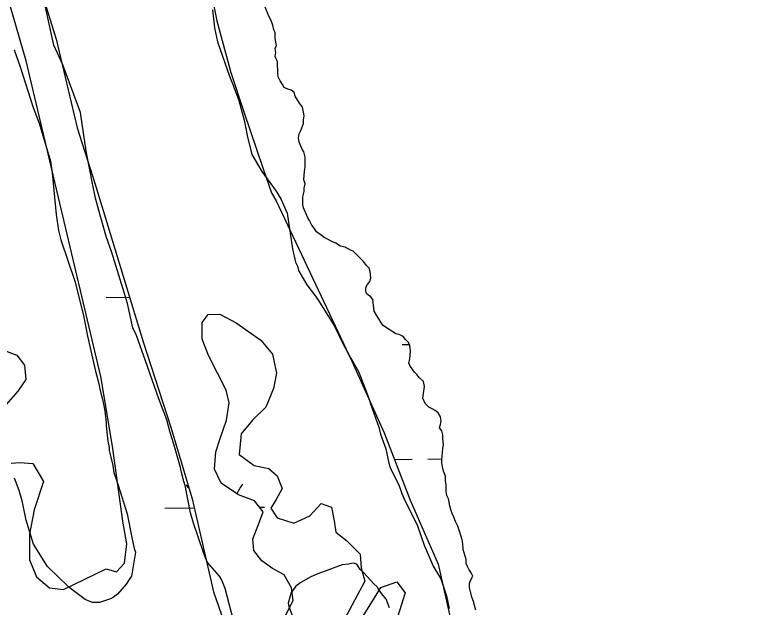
# Model space of a CAD drawing. Extents: x 3683613 to 3738215, y 469626 to 495384.
# Drawn here: x 3716943 to 3717678, y 480796 to 481391 of the extents above; entities that cross this region are included whole.
import ezdxf

# ---------------------------------------------------------------- set-up
doc = ezdxf.new("R2010")
doc.units = 0
for name, color, linetype in [('V-GRID-MAJR', 7, 'Continuous'), ('V-SITE-VEGE', 7, 'Continuous'), ('V-TOPO-SHOR', 7, 'Continuous'), ('V-WETL-SWMP', 7, 'Continuous')]:
    doc.layers.add(name, color=color, linetype=linetype)

msp = doc.modelspace()

# ---------------------------------------------------------------- linework, layer by layer
at = {"layer": 'V-GRID-MAJR'}
msp.add_spline([(3687787.44, 481100.81), (3693072.33, 481160.39), (3698357.21, 481220.73), (3703642.09, 481281.84), (3708926.96, 481343.72), (3714211.81, 481406.37), (3719496.66, 481469.79)], degree=3, dxfattribs=at)
at = {"layer": 'V-SITE-VEGE'}
for points in [[(3717162.46, 480783.64), (3717154.66, 480814.65), (3717151.1, 480822.83), (3717148.73, 480826.91), (3717136.94, 480840.32), (3717135.16, 480844.41), (3717132.78, 480850.84), (3717122.65, 480880.07), (3717119.66, 480890.6), (3717114.23, 480918.1), (3717113.04, 480922.2), (3717110.65, 480930.97), (3717109.44, 480936.23), (3717102.87, 480959.63), (3717099.28, 480971.32), (3717095.69, 480984.19), (3717087.96, 481005.23), (3717074.27, 481043.23), (3717065.33, 481068.96), (3717061.77, 481076.55), (3717056.36, 481101.12), (3717053.37, 481111.07), (3717040.24, 481153.17), (3717038.46, 481157.84), (3717034.88, 481168.37), (3717027.11, 481195.86), (3717024.11, 481206.97), (3717021.1, 481221.6), (3717015.07, 481252.61), (3717012.64, 481267.83), (3717008.98, 481293), (3716991.12, 481340.93), (3716982.22, 481360.79), (3716972, 481407.02)], [(3717141.95, 481396.28), (3717143.8, 481378.13), (3717146.82, 481364.09), (3717158.73, 481329.59), (3717162.89, 481319.66), (3717168.24, 481305.04), (3717173.63, 481285.16), (3717175.44, 481276.97), (3717176.65, 481269.94), (3717181.45, 481250.64), (3717191.5, 481233.71), (3717205.68, 481213.87), (3717210.99, 481205.7), (3717216.93, 481191.68), (3717222.41, 481155.97), (3717225.42, 481142.52), (3717227.2, 481138.43), (3717228.39, 481134.33), (3717236.68, 481119.74), (3717244.35, 481109.82), (3717248.48, 481103.99), (3717264.45, 481078.3), (3717272.75, 481060.78), (3717277.49, 481052.02), (3717279.27, 481048.51), (3717283.4, 481042.09), (3717288.73, 481032.75), (3717290.52, 481027.49), (3717299.44, 481004.69), (3717300.63, 481000.02), (3717308.97, 480976.63), (3717310.77, 480969.61), (3717314.93, 480958.5), (3717316.12, 480955), (3717319.14, 480940.37), (3717320.93, 480935.1), (3717329.22, 480918.75), (3717332.2, 480909.98), (3717335.17, 480902.97), (3717347.61, 480878.44), (3717351.78, 480866.74), (3717354.76, 480857.98), (3717363.67, 480836.94), (3717371.36, 480824.09), (3717377.31, 480807.14), (3717379.73, 480794.27)], [(3716942.42, 481355.88), (3716948.37, 481338.93), (3716961.5, 481297.99), (3716967.45, 481282.21), (3716978.79, 481244.2), (3716980.62, 481232.5), (3716984.38, 481190.34), (3716986.81, 481174.54), (3716989.21, 481165.18), (3717003.51, 481122.49), (3717012.5, 481087.4), (3717016.13, 481068.09), (3717022.14, 481041.76), (3717023.94, 481032.98), (3717027.53, 481020.7), (3717028.14, 481016.61), (3717031.74, 481001.4), (3717033.55, 480993.21), (3717034.79, 480981.5), (3717034.81, 480977.98), (3717036.65, 480962.76), (3717037.86, 480956.33), (3717037.88, 480953.39), (3717039.68, 480946.38), (3717041.48, 480938.19), (3717042.69, 480931.16), (3717045.08, 480923.56), (3717046.87, 480918.3), (3717055.82, 480889.65), (3717060.64, 480865.66), (3717063.05, 480854.54), (3717064.24, 480851.03)], [(3717064.24, 480851.03), (3717060.28, 480826.99), (3717058.54, 480824.64), (3717055.05, 480818.76), (3717046.33, 480808.75), (3717042.24, 480805.8), (3717039.32, 480804.02), (3717028.21, 480800.45), (3717021.18, 480800.4), (3717013.55, 480803.29), (3716997.66, 480815.5), (3716985.29, 480827.73), (3716978.23, 480834.14), (3716975.87, 480836.46), (3716961.68, 480859.23), (3716954.51, 480883.21), (3716951.5, 480897.83), (3716950.3, 480902.51), (3716947.31, 480913.04), (3716942.55, 480925.31)], [(3717319.97, 480795.09), (3717316.41, 480803.86), (3717312.28, 480809.11), (3717308.74, 480813.78), (3717307.55, 480816.11), (3717304.02, 480819.02), (3717294, 480830.09), (3717290.46, 480833.59), (3717286.92, 480838.84), (3717283.4, 480839.99), (3717278.71, 480838.79), (3717272.27, 480838.17), (3717247.72, 480829.24), (3717240.71, 480826.27), (3717230.79, 480820.36), (3717225.54, 480816.81), (3717220.89, 480810.34), (3717218.02, 480799.78), (3717218.62, 480796.27), (3717230.52, 480764.7)]]:
    msp.add_lwpolyline(points, dxfattribs=at)
at = {"layer": 'V-TOPO-SHOR'}
for p, q in [((3717201.25, 481384.42), (3717197.69, 481391.43)), ((3717202.44, 481380.91), (3717201.25, 481384.42)), ((3717203.64, 481376.23), (3717202.44, 481380.91)), ((3717204.83, 481373.31), (3717203.64, 481376.23)), ((3717204.86, 481367.45), (3717204.83, 481373.31)), ((3717206.07, 481360.43), (3717204.86, 481367.45)), ((3717204.92, 481357.49), (3717206.07, 481360.43)), ((3717205.53, 481353.4), (3717204.92, 481357.49)), ((3717204.97, 481349.29), (3717205.53, 481353.4)), ((3717207.34, 481344.03), (3717204.97, 481349.29)), ((3717207.41, 481332.32), (3717207.34, 481344.03)), ((3717208.01, 481328.81), (3717207.41, 481332.32)), ((3717209.79, 481324.72), (3717208.01, 481328.81)), ((3717212.16, 481321.22), (3717209.79, 481324.72)), ((3717213.93, 481318.3), (3717212.16, 481321.22)), ((3717217.46, 481316.56), (3717213.93, 481318.3)), ((3717220.98, 481315.41), (3717217.46, 481316.56)), ((3717223.92, 481313.08), (3717220.98, 481315.41)), ((3717225.11, 481309.57), (3717223.92, 481313.08)), ((3717229.25, 481302.57), (3717225.11, 481309.57)), ((3717232.21, 481298.49), (3717229.25, 481302.57)), ((3717233.41, 481293.22), (3717232.21, 481298.49)), ((3717234.01, 481289.71), (3717233.41, 481293.22)), ((3717233.45, 481285.6), (3717234.01, 481289.71)), ((3717230.58, 481275.04), (3717233.47, 481282.09)), ((3717233.47, 481282.09), (3717233.45, 481285.6)), ((3717228.85, 481271.52), (3717230.58, 481275.04)), ((3717228.28, 481267.41), (3717228.85, 481271.52)), ((3717228.89, 481263.32), (3717228.28, 481267.41)), ((3717231.86, 481256.31), (3717228.89, 481263.32)), ((3717233.64, 481253.39), (3717231.86, 481256.31)), ((3717234.84, 481248.12), (3717233.64, 481253.39)), ((3717234.9, 481238.16), (3717234.84, 481248.12)), ((3717234.33, 481234.06), (3717234.9, 481238.16)), ((3717233.8, 481225.27), (3717234.33, 481234.06)), ((3717234.99, 481221.17), (3717233.8, 481225.27)), ((3717233.85, 481217.07), (3717234.99, 481221.17)), ((3717233.87, 481213.55), (3717233.85, 481217.07)), ((3717232.72, 481208.27), (3717233.87, 481213.55)), ((3717232.77, 481200.66), (3717232.72, 481208.27)), ((3717233.37, 481197.15), (3717232.77, 481200.66)), ((3717237.53, 481187.21), (3717233.37, 481197.15)), ((3717239.31, 481184.29), (3717237.53, 481187.21)), ((3717241.68, 481179.62), (3717239.31, 481184.29)), ((3717244.04, 481176.7), (3717241.68, 481179.62)), ((3717246.4, 481173.2), (3717244.04, 481176.7)), ((3717251.11, 481169.72), (3717246.4, 481173.2)), ((3717254.05, 481167.39), (3717251.11, 481169.72)), ((3717257.57, 481165.65), (3717254.05, 481167.39)), ((3717261.69, 481163.33), (3717257.57, 481165.65)), ((3717265.8, 481161.6), (3717261.69, 481163.33)), ((3717270.5, 481158.7), (3717265.8, 481161.6)), ((3717275.19, 481157.55), (3717270.5, 481158.7)), ((3717280.48, 481154.65), (3717275.19, 481157.55)), ((3717283.42, 481153.5), (3717280.48, 481154.65)), ((3717293.43, 481143.6), (3717283.42, 481153.5)), ((3717296.98, 481138.93), (3717293.43, 481143.6)), ((3717299.33, 481136.6), (3717296.98, 481138.93)), ((3717300.52, 481133.09), (3717299.33, 481136.6)), ((3717301.15, 481126.65), (3717300.52, 481133.09)), ((3717295.93, 481117.25), (3717297.67, 481120.19)), ((3717297.67, 481120.19), (3717300, 481123.13)), ((3717300, 481123.13), (3717301.15, 481126.65)), ((3717295.95, 481113.15), (3717295.93, 481117.25)), ((3717297.14, 481110.23), (3717295.95, 481113.15)), ((3717300.67, 481107.91), (3717297.14, 481110.23)), ((3717303.03, 481104.99), (3717300.67, 481107.91)), ((3717304.27, 481093.28), (3717303.03, 481104.99)), ((3717306.63, 481089.19), (3717304.27, 481093.28)), ((3717309, 481085.69), (3717306.63, 481089.19)), ((3717311.36, 481081.61), (3717309, 481085.69)), ((3717313.72, 481078.69), (3717311.36, 481081.61)), ((3717326.07, 481070.56), (3717313.72, 481078.69)), ((3717329.59, 481069.99), (3717326.07, 481070.56)), ((3717333.7, 481067.68), (3717329.59, 481069.99)), ((3717336.06, 481064.76), (3717333.7, 481067.68)), ((3717339.01, 481061.85), (3717336.06, 481064.76)), ((3717340.2, 481058.93), (3717339.01, 481061.85)), ((3717340.82, 481053.07), (3717340.2, 481058.93)), ((3717340.28, 481045.45), (3717340.82, 481053.07)), ((3717339.13, 481040.76), (3717340.28, 481045.45)), ((3717340.91, 481037.84), (3717339.13, 481040.76)), ((3717345.04, 481032.01), (3717340.91, 481037.84)), ((3717347.4, 481029.68), (3717345.04, 481032.01)), ((3717349.76, 481026.76), (3717347.4, 481029.68)), ((3717353.88, 481022.68), (3717349.76, 481026.76)), ((3717353.39, 481005.69), (3717355.08, 481017.42)), ((3717355.08, 481017.42), (3717353.88, 481022.68)), ((3717355.77, 481000.43), (3717353.39, 481005.69)), ((3717359.3, 480996.94), (3717355.77, 481000.43)), ((3717362.83, 480995.2), (3717359.3, 480996.94)), ((3717365.77, 480993.46), (3717362.83, 480995.2)), ((3717368.71, 480991.14), (3717365.77, 480993.46)), ((3717371.07, 480987.05), (3717368.71, 480991.14)), ((3717371.68, 480982.95), (3717371.07, 480987.05)), ((3717371.12, 480979.43), (3717371.68, 480982.95)), ((3717369.97, 480975.91), (3717371.12, 480979.43)), ((3717372.33, 480973), (3717369.97, 480975.91)), ((3717373.52, 480968.9), (3717372.33, 480973)), ((3717373.54, 480965.39), (3717373.52, 480968.9)), ((3717374.17, 480958.95), (3717373.54, 480965.39)), ((3717373.6, 480955.43), (3717374.17, 480958.95)), ((3717373.04, 480950.74), (3717373.6, 480955.43)), ((3717372.49, 480944.29), (3717373.04, 480950.74)), ((3717372.51, 480940.78), (3717372.49, 480944.29)), ((3717373.12, 480936.68), (3717372.51, 480940.78)), ((3717374.32, 480932.59), (3717373.12, 480936.68)), ((3717376.1, 480927.33), (3717374.32, 480932.59)), ((3717376.13, 480923.23), (3717376.1, 480927.33)), ((3717376.74, 480918.54), (3717376.13, 480923.23)), ((3717376.78, 480912.1), (3717376.74, 480918.54)), ((3717377.39, 480908), (3717376.78, 480912.1)), ((3717379.17, 480904.5), (3717377.39, 480908)), ((3717380.38, 480897.47), (3717379.17, 480904.5)), ((3717381.57, 480893.97), (3717380.38, 480897.47)), ((3717382.76, 480889.87), (3717381.57, 480893.97)), ((3717384.54, 480886.37), (3717382.76, 480889.87)), ((3717386.33, 480881.69), (3717384.54, 480886.37)), ((3717388.7, 480877.02), (3717386.33, 480881.69)), ((3717390.49, 480871.17), (3717388.7, 480877.02)), ((3717391.68, 480867.66), (3717390.49, 480871.17)), ((3717392.87, 480863.57), (3717391.68, 480867.66)), ((3717393.48, 480859.47), (3717392.87, 480863.57)), ((3717394.1, 480853.62), (3717393.48, 480859.47)), ((3717397.09, 480843.68), (3717394.1, 480853.62)), ((3717397.11, 480839.58), (3717397.09, 480843.68)), ((3717398.3, 480836.65), (3717397.11, 480839.58)), ((3717400.08, 480833.15), (3717398.3, 480836.65)), ((3717401.85, 480830.23), (3717400.08, 480833.15)), ((3717401.31, 480822.61), (3717403.63, 480826.73)), ((3717403.63, 480826.73), (3717401.85, 480830.23)), ((3717400.16, 480819.68), (3717401.31, 480822.61)), ((3717400.18, 480815.58), (3717400.16, 480819.68)), ((3717402.58, 480805.63), (3717400.18, 480815.58)), ((3717404.36, 480801.54), (3717402.58, 480805.63)), ((3717405.56, 480796.28), (3717404.36, 480801.54)), ((3717406.75, 480792.77), (3717405.56, 480796.28))]:
    msp.add_line(p, q, dxfattribs=at)
at = {"layer": 'V-WETL-SWMP'}
for p, q in [((3717133.31, 481451.38), (3717146, 481385.19)), ((3717197.69, 481391.43), (3717194.72, 481399.03)), ((3717146, 481385.19), (3717160.08, 481333.38)), ((3717201.25, 481384.42), (3717197.69, 481391.43)), ((3717202.44, 481380.91), (3717201.25, 481384.42)), ((3717203.64, 481376.23), (3717202.44, 481380.91)), ((3717204.83, 481373.31), (3717203.64, 481376.23)), ((3717204.86, 481367.45), (3717204.83, 481373.31)), ((3717206.07, 481360.43), (3717204.86, 481367.45)), ((3717204.92, 481357.49), (3717206.07, 481360.43)), ((3717205.53, 481353.4), (3717204.92, 481357.49)), ((3717204.97, 481349.29), (3717205.53, 481353.4)), ((3717207.34, 481344.03), (3717204.97, 481349.29)), ((3717207.41, 481332.32), (3717207.34, 481344.03)), ((3717160.08, 481333.38), (3717173.21, 481293.58)), ((3717208.01, 481328.81), (3717207.41, 481332.32)), ((3717209.79, 481324.72), (3717208.01, 481328.81)), ((3717212.16, 481321.22), (3717209.79, 481324.72)), ((3717213.93, 481318.3), (3717212.16, 481321.22)), ((3717217.46, 481316.56), (3717213.93, 481318.3)), ((3717220.98, 481315.41), (3717217.46, 481316.56)), ((3717223.92, 481313.08), (3717220.98, 481315.41)), ((3717225.11, 481309.57), (3717223.92, 481313.08)), ((3717229.25, 481302.57), (3717225.11, 481309.57)), ((3717232.21, 481298.49), (3717229.25, 481302.57)), ((3717233.41, 481293.22), (3717232.21, 481298.49)), ((3717173.21, 481293.58), (3717192.6, 481236.23)), ((3717234.01, 481289.71), (3717233.41, 481293.22)), ((3717233.45, 481285.6), (3717234.01, 481289.71)), ((3717230.58, 481275.04), (3717233.47, 481282.09)), ((3717233.47, 481282.09), (3717233.45, 481285.6)), ((3717228.85, 481271.52), (3717230.58, 481275.04)), ((3717228.28, 481267.41), (3717228.85, 481271.52)), ((3717228.89, 481263.32), (3717228.28, 481267.41)), ((3717231.86, 481256.31), (3717228.89, 481263.32)), ((3717233.64, 481253.39), (3717231.86, 481256.31)), ((3717234.84, 481248.12), (3717233.64, 481253.39)), ((3717234.9, 481238.16), (3717234.84, 481248.12)), ((3717234.33, 481234.06), (3717234.9, 481238.16)), ((3717192.6, 481236.23), (3717201.24, 481212.24)), ((3717233.8, 481225.27), (3717234.33, 481234.06)), ((3717234.99, 481221.17), (3717233.8, 481225.27)), ((3717233.85, 481217.07), (3717234.99, 481221.17)), ((3717233.87, 481213.55), (3717233.85, 481217.07)), ((3717201.24, 481212.24), (3717205.68, 481204.35)), ((3717232.72, 481208.27), (3717233.87, 481213.55)), ((3717205.68, 481204.35), (3717281.95, 481042.96)), ((3717232.77, 481200.66), (3717232.72, 481208.27)), ((3717233.37, 481197.15), (3717232.77, 481200.66)), ((3717237.53, 481187.21), (3717233.37, 481197.15)), ((3717239.31, 481184.29), (3717237.53, 481187.21)), ((3717241.68, 481179.62), (3717239.31, 481184.29)), ((3717244.04, 481176.7), (3717241.68, 481179.62)), ((3717246.4, 481173.2), (3717244.04, 481176.7)), ((3717251.11, 481169.72), (3717246.4, 481173.2)), ((3717254.05, 481167.39), (3717251.11, 481169.72)), ((3717257.57, 481165.65), (3717254.05, 481167.39)), ((3717261.69, 481163.33), (3717257.57, 481165.65)), ((3717265.8, 481161.6), (3717261.69, 481163.33)), ((3717270.5, 481158.7), (3717265.8, 481161.6)), ((3717275.19, 481157.55), (3717270.5, 481158.7)), ((3717280.48, 481154.65), (3717275.19, 481157.55)), ((3717283.42, 481153.5), (3717280.48, 481154.65)), ((3717293.43, 481143.6), (3717283.42, 481153.5)), ((3717296.98, 481138.93), (3717293.43, 481143.6)), ((3717299.33, 481136.6), (3717296.98, 481138.93)), ((3717300.52, 481133.09), (3717299.33, 481136.6)), ((3717301.15, 481126.65), (3717300.52, 481133.09)), ((3717295.93, 481117.25), (3717297.67, 481120.19)), ((3717297.67, 481120.19), (3717300, 481123.13)), ((3717300, 481123.13), (3717301.15, 481126.65)), ((3717295.95, 481113.15), (3717295.93, 481117.25)), ((3717297.14, 481110.23), (3717295.95, 481113.15)), ((3717034.68, 481107.05), (3717058.35, 481107.33)), ((3717300.67, 481107.91), (3717297.14, 481110.23)), ((3717303.03, 481104.99), (3717300.67, 481107.91)), ((3717304.27, 481093.28), (3717303.03, 481104.99)), ((3717306.63, 481089.19), (3717304.27, 481093.28)), ((3717309, 481085.69), (3717306.63, 481089.19)), ((3717311.36, 481081.61), (3717309, 481085.69)), ((3717313.72, 481078.69), (3717311.36, 481081.61)), ((3717326.07, 481070.56), (3717313.72, 481078.69)), ((3717329.59, 481069.99), (3717326.07, 481070.56)), ((3717333.7, 481067.68), (3717329.59, 481069.99)), ((3717336.06, 481064.76), (3717333.7, 481067.68)), ((3717339.01, 481061.85), (3717336.06, 481064.76)), ((3717340.2, 481058.93), (3717339.01, 481061.85)), ((3717332.55, 481059.77), (3717339.82, 481059.86)), ((3717340.82, 481053.07), (3717340.2, 481058.93)), ((3717340.28, 481045.45), (3717340.82, 481053.07)), ((3717281.95, 481042.96), (3717314.33, 480971.02)), ((3717339.13, 481040.76), (3717340.28, 481045.45)), ((3717340.91, 481037.84), (3717339.13, 481040.76)), ((3717345.04, 481032.01), (3717340.91, 481037.84)), ((3717347.4, 481029.68), (3717345.04, 481032.01)), ((3717349.76, 481026.76), (3717347.4, 481029.68)), ((3717353.88, 481022.68), (3717349.76, 481026.76)), ((3717353.39, 481005.69), (3717355.08, 481017.42)), ((3717355.08, 481017.42), (3717353.88, 481022.68)), ((3717355.77, 481000.43), (3717353.39, 481005.69)), ((3717359.3, 480996.94), (3717355.77, 481000.43)), ((3717362.83, 480995.2), (3717359.3, 480996.94)), ((3717365.77, 480993.46), (3717362.83, 480995.2)), ((3717368.71, 480991.14), (3717365.77, 480993.46)), ((3717371.07, 480987.05), (3717368.71, 480991.14)), ((3717371.68, 480982.95), (3717371.07, 480987.05)), ((3717371.12, 480979.43), (3717371.68, 480982.95)), ((3717369.97, 480975.91), (3717371.12, 480979.43)), ((3717372.33, 480973), (3717369.97, 480975.91)), ((3717314.33, 480971.02), (3717340.52, 480903.16)), ((3717373.52, 480968.9), (3717372.33, 480973)), ((3717373.54, 480965.39), (3717373.52, 480968.9)), ((3717374.17, 480958.95), (3717373.54, 480965.39)), ((3717373.6, 480955.43), (3717374.17, 480958.95)), ((3717373.04, 480950.74), (3717373.6, 480955.43)), ((3717324.66, 480944.24), (3717342.49, 480944.45)), ((3717358.49, 480944.63), (3717372.54, 480944.8)), ((3717372.49, 480944.29), (3717373.04, 480950.74)), ((3717372.51, 480940.78), (3717372.49, 480944.29)), ((3717373.12, 480936.68), (3717372.51, 480940.78)), ((3717374.32, 480932.59), (3717373.12, 480936.68)), ((3717376.1, 480927.33), (3717374.32, 480932.59)), ((3717376.13, 480923.23), (3717376.1, 480927.33)), ((3717376.74, 480918.54), (3717376.13, 480923.23)), ((3717376.78, 480912.1), (3717376.74, 480918.54)), ((3717377.39, 480908), (3717376.78, 480912.1)), ((3717379.17, 480904.5), (3717377.39, 480908)), ((3717340.52, 480903.16), (3717368.74, 480839.11)), ((3717380.38, 480897.47), (3717379.17, 480904.5)), ((3717093.99, 480895.12), (3717123.34, 480895.47)), ((3717189.12, 480896.23), (3717193.98, 480896.29)), ((3717381.57, 480893.97), (3717380.38, 480897.47)), ((3717382.76, 480889.87), (3717381.57, 480893.97)), ((3717384.54, 480886.37), (3717382.76, 480889.87)), ((3717386.33, 480881.69), (3717384.54, 480886.37)), ((3717388.7, 480877.02), (3717386.33, 480881.69)), ((3717390.49, 480871.17), (3717388.7, 480877.02)), ((3717391.68, 480867.66), (3717390.49, 480871.17)), ((3717392.87, 480863.57), (3717391.68, 480867.66)), ((3717393.48, 480859.47), (3717392.87, 480863.57)), ((3717394.1, 480853.62), (3717393.48, 480859.47)), ((3717397.09, 480843.68), (3717394.1, 480853.62)), ((3717397.11, 480839.58), (3717397.09, 480843.68)), ((3717368.74, 480839.11), (3717386.18, 480762.11)), ((3717398.3, 480836.65), (3717397.11, 480839.58)), ((3717400.08, 480833.15), (3717398.3, 480836.65)), ((3717401.85, 480830.23), (3717400.08, 480833.15)), ((3717401.31, 480822.61), (3717403.63, 480826.73)), ((3717403.63, 480826.73), (3717401.85, 480830.23)), ((3717400.16, 480819.68), (3717401.31, 480822.61)), ((3717400.18, 480815.58), (3717400.16, 480819.68)), ((3717402.58, 480805.63), (3717400.18, 480815.58)), ((3717404.36, 480801.54), (3717402.58, 480805.63)), ((3717405.56, 480796.28), (3717404.36, 480801.54)), ((3717406.75, 480792.77), (3717405.56, 480796.28))]:
    msp.add_line(p, q, dxfattribs=at)
for points in [[(3716939.25, 480940.57), (3716948.12, 480941.21), (3716961.15, 480940.1), (3716971.75, 480921.97), (3716962.45, 480893.66), (3716957.56, 480869.22), (3716957.71, 480843.48), (3716964.76, 480826.07), (3716977.99, 480815.05), (3716991.76, 480813.65), (3717023.92, 480828.77), (3717034.98, 480834.31), (3717045.21, 480831.41), (3717053.15, 480840.04), (3717055.55, 480859.43), (3717051.72, 480882.04), (3717041.23, 480957.73), (3717029.58, 481027.63), (3716954.23, 481345.11), (3716864.13, 481654.82)], [(3716926.52, 481559.16), (3716955.34, 481460.95), (3716984.43, 481366.74), (3717005.66, 481277.51), (3717023.43, 481222.13), (3717071.99, 481062.49), (3717099.85, 480976.7), (3717121.27, 480904.49), (3717142.67, 480811.26), (3717152.75, 480782.32)], [(3717215.14, 480787.42), (3717223.05, 480802.4), (3717221.35, 480815.27), (3717213.87, 480828.39), (3717202.15, 480834.68), (3717191.45, 480842.31), (3717183.26, 480852.77), (3717182.3, 480864.3), (3717188.14, 480878.69), (3717192.65, 480891.58), (3717184.15, 480902.78), (3717167.85, 480908.75), (3717150.62, 480920.34), (3717143.88, 480934.35), (3717145.26, 480951.96), (3717149.47, 480965.3), (3717155.88, 480983.83), (3717158.59, 481001.01), (3717155.56, 481013.86), (3717138.2, 481047.93), (3717131.44, 481065.2), (3717131.49, 481081.77), (3717137.51, 481090.09), (3717149.05, 481090.16), (3717165.67, 481081.52), (3717190.33, 481064.06), (3717202.24, 481049.93), (3717206.05, 481030.87), (3717203.18, 481015.47), (3717195.6, 480996.93), (3717182.06, 480983.68), (3717170.6, 480970.01), (3717168.5, 480949.14), (3717183.65, 480938.13), (3717198.32, 480935.26), (3717206.94, 480927.76), (3717211.75, 480915.07), (3717205.75, 480904.08), (3717200.32, 480895.18), (3717206.89, 480885.6), (3717223.49, 480880.22), (3717239.72, 480887.42), (3717251.18, 480900.06), (3717261.41, 480896.12), (3717264.3, 480882.67), (3717266, 480871.29), (3717276.7, 480862.78), (3717290.24, 480848.95), (3717291.5, 480835.2), (3717294.98, 480821.75), (3717274.49, 480783.62)], [(3716930.01, 481054.72), (3716944.84, 481049.04), (3716952.59, 481039.17), (3716954.15, 481024.54), (3716945.94, 481012.8), (3716934.18, 480999.42)], [(3717287.1, 480776.74), (3717301.18, 480799.01), (3717311.14, 480815.63), (3717327.08, 480821.35), (3717335.73, 480810.15), (3717320.03, 480761.24)]]:
    msp.add_lwpolyline(points, dxfattribs=at)
for centre, start, end in [((3717088.74, 480895.54), 33.3827, 41.43852), ((3717199.22, 480896.82), 139.89486, 158.55323)]:
    msp.add_arc(centre, 35.25, start, end, dxfattribs=at)

doc.saveas('drawing.dxf')
